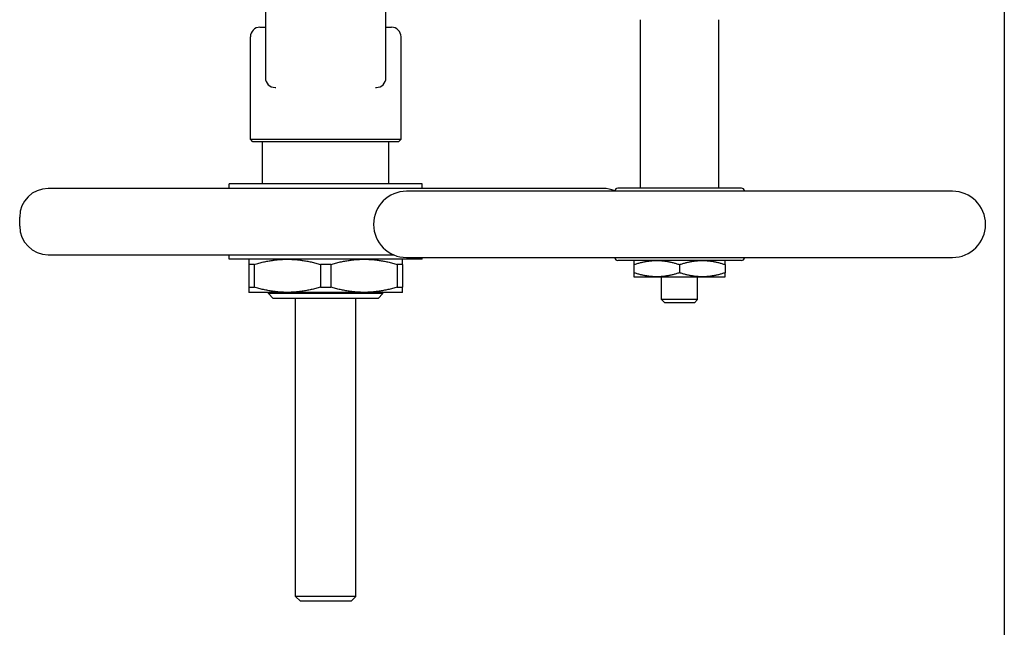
# Model space of a CAD drawing. Header units: inches. Extents: x 18 to 846, y -44 to 561.
# Tile 586 of 637: x 456 to 469, y 498 to 506. Entities that reach past the tile are written whole.
import ezdxf

# ---------------------------------------------------------------- set-up
doc = ezdxf.new("R2010")
doc.units = ezdxf.units.IN
doc.header["$LTSCALE"] = 24
doc.header["$MEASUREMENT"] = 0
doc.layers.add('Visible (ANSI)', color=7, linetype='Continuous', lineweight=30)

msp = doc.modelspace()

# ---------------------------------------------------------------- linework, layer by layer
at = {"layer": 'Visible (ANSI)'}
for p, q in [((468.67843, 512.6613), (468.67843, 416.08668)), ((459.02103, 506.44238), (459.02103, 505.46365)), ((460.59583, 505.46365), (460.59583, 506.44238)), ((463.92162, 504.02275), (463.92162, 506.22448)), ((464.94524, 504.02275), (464.94524, 506.22448)), ((458.94918, 506.12605), (459.02103, 506.12605)), ((460.59583, 506.12605), (460.66768, 506.12605)), ((458.82418, 504.66124), (458.82418, 506.00105)), ((460.79268, 504.66124), (460.79268, 506.00105)), ((459.14603, 505.33865), (459.1555, 505.33865)), ((460.46136, 505.33865), (460.47083, 505.33865)), ((458.82418, 504.66124), (460.79268, 504.66124)), ((458.85543, 504.62999), (458.82418, 504.66124)), ((460.76143, 504.62999), (460.79268, 504.66124)), ((460.76143, 504.62999), (458.85543, 504.62999)), ((458.98166, 504.07881), (458.98166, 504.62999)), ((460.6352, 504.07881), (460.6352, 504.62999)), ((463.43441, 504.01975), (456.18244, 504.01975)), ((461.06827, 504.07881), (458.54859, 504.07881)), ((458.54859, 504.01975), (458.54859, 504.07881)), ((461.06827, 504.01975), (461.06827, 504.07881)), ((465.2415, 504.02275), (463.62536, 504.02275)), ((468.00036, 503.98338), (460.8665, 503.98338)), ((455.80843, 503.52763), (455.80843, 503.64574)), ((456.18244, 503.15361), (460.69276, 503.15361)), ((458.54859, 503.09456), (458.54859, 503.15361)), ((461.06827, 503.09456), (458.54859, 503.09456)), ((460.8665, 503.11723), (468.00036, 503.11723)), ((461.06827, 503.09456), (461.06827, 503.11723)), ((458.80449, 503.02637), (458.80449, 502.72968)), ((458.8725, 503.02637), (458.80449, 503.02637)), ((458.8725, 503.02637), (458.8725, 502.72968)), ((459.74043, 503.02637), (459.74043, 502.72968)), ((459.87643, 503.02637), (459.74043, 503.02637)), ((459.87643, 503.02637), (459.87643, 502.72968)), ((460.74436, 503.02637), (460.74436, 502.72968)), ((460.81237, 503.02637), (460.74436, 503.02637)), ((460.81237, 503.02637), (460.81237, 502.72968)), ((465.2415, 503.07786), (463.62536, 503.07786)), ((463.83693, 503.02459), (463.83693, 502.91814)), ((464.43343, 503.02459), (464.43343, 502.91814)), ((465.02993, 503.02459), (465.02993, 502.91814)), ((463.83693, 502.86486), (464.13518, 502.86486)), ((464.13518, 502.86486), (464.73168, 502.86486)), ((464.19721, 502.56895), (464.19721, 502.86486)), ((464.66965, 502.56895), (464.66965, 502.86486)), ((464.73168, 502.86486), (465.02993, 502.86486)), ((458.80449, 502.72968), (458.8725, 502.72968)), ((459.74043, 502.72968), (459.87643, 502.72968)), ((460.74436, 502.72968), (460.81237, 502.72968)), ((459.30646, 502.66149), (458.80449, 502.66149)), ((459.0604, 502.64525), (459.0604, 502.66149)), ((460.55646, 502.64525), (459.0604, 502.64525)), ((459.1229, 502.58275), (459.0604, 502.64525)), ((460.49396, 502.58275), (459.1229, 502.58275)), ((460.3104, 502.66149), (459.30646, 502.66149)), ((459.41473, 498.68918), (459.41473, 502.58275)), ((460.20213, 498.68918), (460.20213, 502.58275)), ((460.81237, 502.66149), (460.3104, 502.66149)), ((460.49396, 502.58275), (460.55646, 502.64525)), ((460.55646, 502.64525), (460.55646, 502.66149)), ((464.66965, 502.56895), (464.19721, 502.56895)), ((464.23947, 502.52668), (464.19721, 502.56895)), ((464.62739, 502.52668), (464.23947, 502.52668)), ((464.62739, 502.52668), (464.66965, 502.56895)), ((460.20213, 498.68918), (459.41473, 498.68918)), ((459.47723, 498.62668), (459.41473, 498.68918)), ((460.13963, 498.62668), (459.47723, 498.62668)), ((460.13963, 498.62668), (460.20213, 498.68918))]:
    msp.add_line(p, q, dxfattribs=at)
for centre, radius, start, end in [((458.94918, 506.00105), 0.125, 90, 180), ((460.66768, 506.00105), 0.125, 0, 90), ((459.14603, 505.46365), 0.125, 180, 270), ((460.47083, 505.46365), 0.125, 270, 0), ((456.18244, 503.64574), 0.37402, 90, 180), ((463.43441, 503.64574), 0.37402, 66.055334, 90), ((463.62536, 503.98338), 0.03937, 90, 174.26083), ((465.2415, 503.98338), 0.03937, 5.73917, 90), ((460.8665, 503.5503), 0.43307, 90, 270), ((463.42949, 504.00306), 0.15748, 352.819244, 354.26083), ((465.43737, 504.00306), 0.15748, 185.73917, 187.180756), ((468.00036, 503.5503), 0.43307, 270, 90), ((456.18244, 503.52763), 0.37402, 180, 270), ((463.42949, 503.09755), 0.15748, 5.73917, 7.180756), ((463.62536, 503.11723), 0.03937, 185.73917, 270), ((465.2415, 503.11723), 0.03937, 270, 354.26083), ((465.43737, 503.09755), 0.15748, 172.819244, 174.26083)]:
    msp.add_arc(centre, radius, start, end, dxfattribs=at)
for points, weights in [([(458.80449, 503.09456), (458.80449, 503.09456), (458.80449, 503.02637)], [1, 1.03775343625, 1.0171026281]), ([(458.8725, 503.02637), (459.10153, 503.09456), (459.30646, 503.09456)], [1.0171026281, 1.03775343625, 1]), ([(459.30646, 503.09456), (459.51139, 503.09456), (459.74043, 503.02637)], [1, 1.03775343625, 1.0171026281]), ([(459.87643, 503.02637), (460.10547, 503.09456), (460.3104, 503.09456)], [1.0171026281, 1.03775343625, 1]), ([(460.3104, 503.09456), (460.51533, 503.09456), (460.74436, 503.02637)], [1, 1.03775343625, 1.0171026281]), ([(460.81237, 503.02637), (460.81237, 503.09456), (460.81237, 503.09456)], [1.0171026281, 1.03775343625, 1]), ([(463.83693, 503.07786), (463.83693, 503.07786), (463.83693, 503.02459)], [1, 1.04314139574, 1.01001874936]), ([(463.83693, 503.02459), (463.99676, 503.07786), (464.13518, 503.07786)], [1.01001874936, 1.04314139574, 1]), ([(464.13518, 503.07786), (464.2736, 503.07786), (464.43343, 503.02459)], [1, 1.04314139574, 1.01001874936]), ([(464.43343, 503.02459), (464.59326, 503.07786), (464.73168, 503.07786)], [1.01001874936, 1.04314139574, 1]), ([(464.73168, 503.07786), (464.8701, 503.07786), (465.02993, 503.02459)], [1, 1.04314139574, 1.01001874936]), ([(465.02993, 503.02459), (465.02993, 503.07786), (465.02993, 503.07786)], [1.01001874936, 1.04314139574, 1]), ([(463.83693, 502.91814), (463.83693, 502.86486), (463.83693, 502.86486)], [1.01001874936, 1.04314139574, 1]), ([(464.13518, 502.86486), (463.99676, 502.86486), (463.83693, 502.91814)], [1, 1.04314139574, 1.01001874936]), ([(464.43343, 502.91814), (464.2736, 502.86486), (464.13518, 502.86486)], [1.01001874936, 1.04314139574, 1]), ([(464.73168, 502.86486), (464.59326, 502.86486), (464.43343, 502.91814)], [1, 1.04314139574, 1.01001874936]), ([(465.02993, 502.91814), (464.8701, 502.86486), (464.73168, 502.86486)], [1.01001874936, 1.04314139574, 1]), ([(465.02993, 502.86486), (465.02993, 502.86486), (465.02993, 502.91814)], [1, 1.04314139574, 1.01001874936]), ([(458.80449, 502.72968), (458.80449, 502.66149), (458.80449, 502.66149)], [1.0171026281, 1.03775343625, 1]), ([(459.30646, 502.66149), (459.10153, 502.66149), (458.8725, 502.72968)], [1, 1.03775343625, 1.0171026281]), ([(459.74043, 502.72968), (459.51139, 502.66149), (459.30646, 502.66149)], [1.0171026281, 1.03775343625, 1]), ([(460.3104, 502.66149), (460.10547, 502.66149), (459.87643, 502.72968)], [1, 1.03775343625, 1.0171026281]), ([(460.74436, 502.72968), (460.51533, 502.66149), (460.3104, 502.66149)], [1.0171026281, 1.03775343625, 1]), ([(460.81237, 502.66149), (460.81237, 502.66149), (460.81237, 502.72968)], [1, 1.03775343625, 1.0171026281])]:
    msp.add_rational_spline(points, weights, degree=2, dxfattribs=at)

doc.saveas('drawing.dxf')
